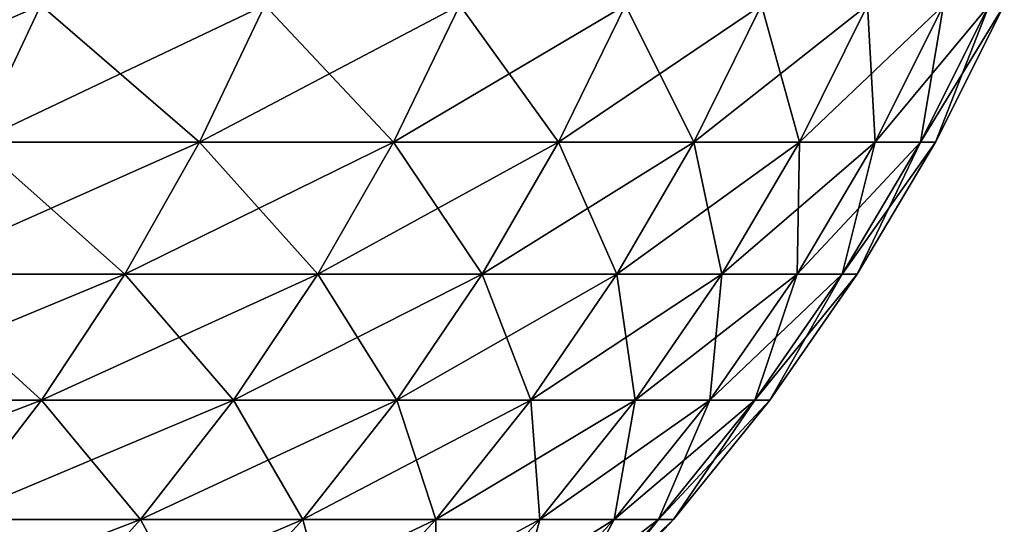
# Model space of a CAD drawing. Header units: millimetres. Extents: x -161 to 161, y -94 to 1149.
# Tile 379 of 656: x 10.176 to 10.864, y -93.086 to -92.734. Entities that reach past the tile are written whole.
import ezdxf

# ---------------------------------------------------------------- set-up
doc = ezdxf.new("R2010")
doc.units = ezdxf.units.MM
doc.header["$LTSCALE"] = 81.481481
doc.layers.add('24', color=7, linetype='CONTINUOUS')
doc.layers.add('25', color=7, linetype='CONTINUOUS')

msp = doc.modelspace()

# ---------------------------------------------------------------- linework, layer by layer
at = {"layer": '24', "color": 7, "linetype": 'CONTINUOUS', "true_color": 0x323232}
for points in [[(10.19064, -92.72361, 3.76593), (10.01409, -92.72361, 4.21301), (10.1456, -92.81944, 3.74929), (10.19064, -92.72361, 3.76593)], [(10.30152, -92.81944, 3.29684), (10.19064, -92.72361, 3.76593), (10.1456, -92.81944, 3.74929), (10.30152, -92.81944, 3.29684)], [(10.34725, -92.72361, 3.31148), (10.19064, -92.72361, 3.76593), (10.30152, -92.81944, 3.29684), (10.34725, -92.72361, 3.31148)], [(10.43726, -92.81944, 2.83795), (10.34725, -92.72361, 3.31148), (10.30152, -92.81944, 3.29684), (10.43726, -92.81944, 2.83795)], [(10.4836, -92.72361, 2.85054), (10.34725, -92.72361, 3.31148), (10.43726, -92.81944, 2.83795), (10.4836, -92.72361, 2.85054)], [(10.55258, -92.81944, 2.37349), (10.4836, -92.72361, 2.85054), (10.43726, -92.81944, 2.83795), (10.55258, -92.81944, 2.37349)], [(10.59942, -92.72361, 2.38403), (10.4836, -92.72361, 2.85054), (10.55258, -92.81944, 2.37349), (10.59942, -92.72361, 2.38403)], [(10.64724, -92.81944, 1.90439), (10.59942, -92.72361, 2.38403), (10.55258, -92.81944, 2.37349), (10.64724, -92.81944, 1.90439)], [(10.6945, -92.72361, 1.91285), (10.59942, -92.72361, 2.38403), (10.64724, -92.81944, 1.90439), (10.6945, -92.72361, 1.91285)], [(10.72106, -92.81944, 1.43157), (10.6945, -92.72361, 1.91285), (10.64724, -92.81944, 1.90439), (10.72106, -92.81944, 1.43157)], [(10.76865, -92.72361, 1.43792), (10.6945, -92.72361, 1.91285), (10.72106, -92.81944, 1.43157), (10.76865, -92.72361, 1.43792)], [(10.77388, -92.81944, 0.95594), (10.76865, -92.72361, 1.43792), (10.72106, -92.81944, 1.43157), (10.77388, -92.81944, 0.95594)], [(10.82171, -92.72361, 0.96018), (10.76865, -92.72361, 1.43792), (10.77388, -92.81944, 0.95594), (10.82171, -92.72361, 0.96018)], [(10.80562, -92.81944, 0.47844), (10.82171, -92.72361, 0.96018), (10.77388, -92.81944, 0.95594), (10.80562, -92.81944, 0.47844)], [(10.85359, -92.72361, 0.48056), (10.82171, -92.72361, 0.96018), (10.80562, -92.81944, 0.47844), (10.85359, -92.72361, 0.48056)], [(10.81621, -92.81944), (10.85359, -92.72361, 0.48056), (10.80562, -92.81944, 0.47844), (10.81621, -92.81944)], [(10.86423, -92.72361), (10.85359, -92.72361, 0.48056), (10.81621, -92.81944), (10.86423, -92.72361)], [(10.24939, -92.91159, 3.28016), (10.1456, -92.81944, 3.74929), (10.09426, -92.91159, 3.73031), (10.24939, -92.91159, 3.28016)], [(10.30152, -92.81944, 3.29684), (10.1456, -92.81944, 3.74929), (10.24939, -92.91159, 3.28016), (10.30152, -92.81944, 3.29684)], [(10.38445, -92.91159, 2.82358), (10.30152, -92.81944, 3.29684), (10.24939, -92.91159, 3.28016), (10.38445, -92.91159, 2.82358)], [(10.43726, -92.81944, 2.83795), (10.30152, -92.81944, 3.29684), (10.38445, -92.91159, 2.82358), (10.43726, -92.81944, 2.83795)], [(10.49918, -92.91159, 2.36148), (10.43726, -92.81944, 2.83795), (10.38445, -92.91159, 2.82358), (10.49918, -92.91159, 2.36148)], [(10.55258, -92.81944, 2.37349), (10.43726, -92.81944, 2.83795), (10.49918, -92.91159, 2.36148), (10.55258, -92.81944, 2.37349)], [(10.59336, -92.91159, 1.89476), (10.55258, -92.81944, 2.37349), (10.49918, -92.91159, 2.36148), (10.59336, -92.91159, 1.89476)], [(10.64724, -92.81944, 1.90439), (10.55258, -92.81944, 2.37349), (10.59336, -92.91159, 1.89476), (10.64724, -92.81944, 1.90439)], [(10.6668, -92.91159, 1.42432), (10.64724, -92.81944, 1.90439), (10.59336, -92.91159, 1.89476), (10.6668, -92.91159, 1.42432)], [(10.72106, -92.81944, 1.43157), (10.64724, -92.81944, 1.90439), (10.6668, -92.91159, 1.42432), (10.72106, -92.81944, 1.43157)], [(10.71936, -92.91159, 0.9511), (10.72106, -92.81944, 1.43157), (10.6668, -92.91159, 1.42432), (10.71936, -92.91159, 0.9511)], [(10.77388, -92.81944, 0.95594), (10.72106, -92.81944, 1.43157), (10.71936, -92.91159, 0.9511), (10.77388, -92.81944, 0.95594)], [(10.75094, -92.91159, 0.47602), (10.77388, -92.81944, 0.95594), (10.71936, -92.91159, 0.9511), (10.75094, -92.91159, 0.47602)], [(10.80562, -92.81944, 0.47844), (10.77388, -92.81944, 0.95594), (10.75094, -92.91159, 0.47602), (10.80562, -92.81944, 0.47844)], [(10.76147, -92.91159), (10.80562, -92.81944, 0.47844), (10.75094, -92.91159, 0.47602), (10.76147, -92.91159)], [(10.81621, -92.81944), (10.80562, -92.81944, 0.47844), (10.76147, -92.91159), (10.81621, -92.81944)], [(10.19112, -92.9996, 3.26151), (10.09426, -92.91159, 3.73031), (10.03688, -92.9996, 3.70911), (10.19112, -92.9996, 3.26151)], [(10.24939, -92.91159, 3.28016), (10.09426, -92.91159, 3.73031), (10.19112, -92.9996, 3.26151), (10.24939, -92.91159, 3.28016)], [(10.32541, -92.9996, 2.80753), (10.24939, -92.91159, 3.28016), (10.19112, -92.9996, 3.26151), (10.32541, -92.9996, 2.80753)], [(10.38445, -92.91159, 2.82358), (10.24939, -92.91159, 3.28016), (10.32541, -92.9996, 2.80753), (10.38445, -92.91159, 2.82358)], [(10.43949, -92.9996, 2.34806), (10.38445, -92.91159, 2.82358), (10.32541, -92.9996, 2.80753), (10.43949, -92.9996, 2.34806)], [(10.49918, -92.91159, 2.36148), (10.38445, -92.91159, 2.82358), (10.43949, -92.9996, 2.34806), (10.49918, -92.91159, 2.36148)], [(10.53314, -92.9996, 1.88399), (10.49918, -92.91159, 2.36148), (10.43949, -92.9996, 2.34806), (10.53314, -92.9996, 1.88399)], [(10.59336, -92.91159, 1.89476), (10.49918, -92.91159, 2.36148), (10.53314, -92.9996, 1.88399), (10.59336, -92.91159, 1.89476)], [(10.60616, -92.9996, 1.41623), (10.59336, -92.91159, 1.89476), (10.53314, -92.9996, 1.88399), (10.60616, -92.9996, 1.41623)], [(10.6668, -92.91159, 1.42432), (10.59336, -92.91159, 1.89476), (10.60616, -92.9996, 1.41623), (10.6668, -92.91159, 1.42432)], [(10.65843, -92.9996, 0.94569), (10.6668, -92.91159, 1.42432), (10.60616, -92.9996, 1.41623), (10.65843, -92.9996, 0.94569)], [(10.71936, -92.91159, 0.9511), (10.6668, -92.91159, 1.42432), (10.65843, -92.9996, 0.94569), (10.71936, -92.91159, 0.9511)], [(10.68983, -92.9996, 0.47331), (10.71936, -92.91159, 0.9511), (10.65843, -92.9996, 0.94569), (10.68983, -92.9996, 0.47331)], [(10.75094, -92.91159, 0.47602), (10.71936, -92.91159, 0.9511), (10.68983, -92.9996, 0.47331), (10.75094, -92.91159, 0.47602)], [(10.7003, -92.9996), (10.75094, -92.91159, 0.47602), (10.68983, -92.9996, 0.47331), (10.7003, -92.9996)], [(10.76147, -92.91159), (10.75094, -92.91159, 0.47602), (10.7003, -92.9996), (10.76147, -92.91159)], [(10.19112, -92.9996, 3.26151), (10.03688, -92.9996, 3.70911), (10.12702, -93.08302, 3.241), (10.19112, -92.9996, 3.26151)], [(10.26047, -93.08302, 2.78987), (10.19112, -92.9996, 3.26151), (10.12702, -93.08302, 3.241), (10.26047, -93.08302, 2.78987)], [(10.32541, -92.9996, 2.80753), (10.19112, -92.9996, 3.26151), (10.26047, -93.08302, 2.78987), (10.32541, -92.9996, 2.80753)], [(10.37383, -93.08302, 2.33329), (10.32541, -92.9996, 2.80753), (10.26047, -93.08302, 2.78987), (10.37383, -93.08302, 2.33329)], [(10.43949, -92.9996, 2.34806), (10.32541, -92.9996, 2.80753), (10.37383, -93.08302, 2.33329), (10.43949, -92.9996, 2.34806)], [(10.46688, -93.08302, 1.87214), (10.43949, -92.9996, 2.34806), (10.37383, -93.08302, 2.33329), (10.46688, -93.08302, 1.87214)], [(10.53314, -92.9996, 1.88399), (10.43949, -92.9996, 2.34806), (10.46688, -93.08302, 1.87214), (10.53314, -92.9996, 1.88399)], [(10.53945, -93.08302, 1.40732), (10.53314, -92.9996, 1.88399), (10.46688, -93.08302, 1.87214), (10.53945, -93.08302, 1.40732)], [(10.60616, -92.9996, 1.41623), (10.53314, -92.9996, 1.88399), (10.53945, -93.08302, 1.40732), (10.60616, -92.9996, 1.41623)], [(10.59138, -93.08302, 0.93975), (10.60616, -92.9996, 1.41623), (10.53945, -93.08302, 1.40732), (10.59138, -93.08302, 0.93975)], [(10.65843, -92.9996, 0.94569), (10.60616, -92.9996, 1.41623), (10.59138, -93.08302, 0.93975), (10.65843, -92.9996, 0.94569)], [(10.62259, -93.08302, 0.47033), (10.65843, -92.9996, 0.94569), (10.59138, -93.08302, 0.93975), (10.62259, -93.08302, 0.47033)], [(10.68983, -92.9996, 0.47331), (10.65843, -92.9996, 0.94569), (10.62259, -93.08302, 0.47033), (10.68983, -92.9996, 0.47331)], [(10.63299, -93.08302), (10.68983, -92.9996, 0.47331), (10.62259, -93.08302, 0.47033), (10.63299, -93.08302)], [(10.7003, -92.9996), (10.68983, -92.9996, 0.47331), (10.63299, -93.08302), (10.7003, -92.9996)], [(10.18994, -93.16142, 2.7707), (10.12702, -93.08302, 3.241), (10.0574, -93.16142, 3.21872), (10.18994, -93.16142, 2.7707)], [(10.26047, -93.08302, 2.78987), (10.12702, -93.08302, 3.241), (10.18994, -93.16142, 2.7707), (10.26047, -93.08302, 2.78987)], [(10.30252, -93.16142, 2.31725), (10.26047, -93.08302, 2.78987), (10.18994, -93.16142, 2.7707), (10.30252, -93.16142, 2.31725)], [(10.37383, -93.08302, 2.33329), (10.26047, -93.08302, 2.78987), (10.30252, -93.16142, 2.31725), (10.37383, -93.08302, 2.33329)], [(10.39493, -93.16142, 1.85927), (10.37383, -93.08302, 2.33329), (10.30252, -93.16142, 2.31725), (10.39493, -93.16142, 1.85927)], [(10.46688, -93.08302, 1.87214), (10.37383, -93.08302, 2.33329), (10.39493, -93.16142, 1.85927), (10.46688, -93.08302, 1.87214)], [(10.467, -93.16142, 1.39764), (10.46688, -93.08302, 1.87214), (10.39493, -93.16142, 1.85927), (10.467, -93.16142, 1.39764)], [(10.53945, -93.08302, 1.40732), (10.46688, -93.08302, 1.87214), (10.467, -93.16142, 1.39764), (10.53945, -93.08302, 1.40732)], [(10.51858, -93.16142, 0.93329), (10.53945, -93.08302, 1.40732), (10.467, -93.16142, 1.39764), (10.51858, -93.16142, 0.93329)], [(10.59138, -93.08302, 0.93975), (10.53945, -93.08302, 1.40732), (10.51858, -93.16142, 0.93329), (10.59138, -93.08302, 0.93975)], [(10.54957, -93.16142, 0.4671), (10.59138, -93.08302, 0.93975), (10.51858, -93.16142, 0.93329), (10.54957, -93.16142, 0.4671)], [(10.62259, -93.08302, 0.47033), (10.59138, -93.08302, 0.93975), (10.54957, -93.16142, 0.4671), (10.62259, -93.08302, 0.47033)], [(10.5599, -93.16142), (10.62259, -93.08302, 0.47033), (10.54957, -93.16142, 0.4671), (10.5599, -93.16142)], [(10.63299, -93.08302), (10.62259, -93.08302, 0.47033), (10.5599, -93.16142), (10.63299, -93.08302)]]:
    msp.add_3dface(points, dxfattribs=at)
at = {"layer": '25', "color": 7, "linetype": 'CONTINUOUS', "true_color": 0x323232}
for points in [[(10.01409, -92.72361, -4.21301), (10.19064, -92.72361, -3.76593), (9.96983, -92.81944, -4.19439), (10.01409, -92.72361, -4.21301)], [(9.96983, -92.81944, -4.19439), (10.19064, -92.72361, -3.76593), (10.1456, -92.81944, -3.74929), (9.96983, -92.81944, -4.19439)], [(10.19064, -92.72361, -3.76593), (10.34725, -92.72361, -3.31148), (10.1456, -92.81944, -3.74929), (10.19064, -92.72361, -3.76593)], [(10.1456, -92.81944, -3.74929), (10.34725, -92.72361, -3.31148), (10.30152, -92.81944, -3.29684), (10.1456, -92.81944, -3.74929)], [(10.34725, -92.72361, -3.31148), (10.4836, -92.72361, -2.85054), (10.30152, -92.81944, -3.29684), (10.34725, -92.72361, -3.31148)], [(10.30152, -92.81944, -3.29684), (10.4836, -92.72361, -2.85054), (10.43726, -92.81944, -2.83795), (10.30152, -92.81944, -3.29684)], [(10.4836, -92.72361, -2.85054), (10.59942, -92.72361, -2.38403), (10.43726, -92.81944, -2.83795), (10.4836, -92.72361, -2.85054)], [(10.43726, -92.81944, -2.83795), (10.59942, -92.72361, -2.38403), (10.55258, -92.81944, -2.37349), (10.43726, -92.81944, -2.83795)], [(10.59942, -92.72361, -2.38403), (10.6945, -92.72361, -1.91285), (10.55258, -92.81944, -2.37349), (10.59942, -92.72361, -2.38403)], [(10.55258, -92.81944, -2.37349), (10.6945, -92.72361, -1.91285), (10.64724, -92.81944, -1.90439), (10.55258, -92.81944, -2.37349)], [(10.6945, -92.72361, -1.91285), (10.76865, -92.72361, -1.43792), (10.64724, -92.81944, -1.90439), (10.6945, -92.72361, -1.91285)], [(10.64724, -92.81944, -1.90439), (10.76865, -92.72361, -1.43792), (10.72106, -92.81944, -1.43157), (10.64724, -92.81944, -1.90439)], [(10.76865, -92.72361, -1.43792), (10.82171, -92.72361, -0.96018), (10.72106, -92.81944, -1.43157), (10.76865, -92.72361, -1.43792)], [(10.72106, -92.81944, -1.43157), (10.82171, -92.72361, -0.96018), (10.77388, -92.81944, -0.95594), (10.72106, -92.81944, -1.43157)], [(10.82171, -92.72361, -0.96018), (10.85359, -92.72361, -0.48056), (10.77388, -92.81944, -0.95594), (10.82171, -92.72361, -0.96018)], [(10.77388, -92.81944, -0.95594), (10.85359, -92.72361, -0.48056), (10.80562, -92.81944, -0.47844), (10.77388, -92.81944, -0.95594)], [(10.86423, -92.72361), (10.81621, -92.81944), (10.80562, -92.81944, -0.47844), (10.86423, -92.72361)], [(10.85359, -92.72361, -0.48056), (10.86423, -92.72361), (10.80562, -92.81944, -0.47844), (10.85359, -92.72361, -0.48056)], [(10.1456, -92.81944, -3.74929), (10.30152, -92.81944, -3.29684), (10.09426, -92.91159, -3.73031), (10.1456, -92.81944, -3.74929)], [(10.09426, -92.91159, -3.73031), (10.30152, -92.81944, -3.29684), (10.24939, -92.91159, -3.28016), (10.09426, -92.91159, -3.73031)], [(10.30152, -92.81944, -3.29684), (10.43726, -92.81944, -2.83795), (10.24939, -92.91159, -3.28016), (10.30152, -92.81944, -3.29684)], [(10.24939, -92.91159, -3.28016), (10.43726, -92.81944, -2.83795), (10.38445, -92.91159, -2.82358), (10.24939, -92.91159, -3.28016)], [(10.43726, -92.81944, -2.83795), (10.55258, -92.81944, -2.37349), (10.38445, -92.91159, -2.82358), (10.43726, -92.81944, -2.83795)], [(10.38445, -92.91159, -2.82358), (10.55258, -92.81944, -2.37349), (10.49918, -92.91159, -2.36148), (10.38445, -92.91159, -2.82358)], [(10.55258, -92.81944, -2.37349), (10.64724, -92.81944, -1.90439), (10.49918, -92.91159, -2.36148), (10.55258, -92.81944, -2.37349)], [(10.49918, -92.91159, -2.36148), (10.64724, -92.81944, -1.90439), (10.59336, -92.91159, -1.89476), (10.49918, -92.91159, -2.36148)], [(10.64724, -92.81944, -1.90439), (10.72106, -92.81944, -1.43157), (10.59336, -92.91159, -1.89476), (10.64724, -92.81944, -1.90439)], [(10.59336, -92.91159, -1.89476), (10.72106, -92.81944, -1.43157), (10.6668, -92.91159, -1.42432), (10.59336, -92.91159, -1.89476)], [(10.72106, -92.81944, -1.43157), (10.77388, -92.81944, -0.95594), (10.6668, -92.91159, -1.42432), (10.72106, -92.81944, -1.43157)], [(10.6668, -92.91159, -1.42432), (10.77388, -92.81944, -0.95594), (10.71936, -92.91159, -0.9511), (10.6668, -92.91159, -1.42432)], [(10.77388, -92.81944, -0.95594), (10.80562, -92.81944, -0.47844), (10.71936, -92.91159, -0.9511), (10.77388, -92.81944, -0.95594)], [(10.71936, -92.91159, -0.9511), (10.80562, -92.81944, -0.47844), (10.75094, -92.91159, -0.47602), (10.71936, -92.91159, -0.9511)], [(10.81621, -92.81944), (10.76147, -92.91159), (10.75094, -92.91159, -0.47602), (10.81621, -92.81944)], [(10.80562, -92.81944, -0.47844), (10.81621, -92.81944), (10.75094, -92.91159, -0.47602), (10.80562, -92.81944, -0.47844)], [(10.09426, -92.91159, -3.73031), (10.24939, -92.91159, -3.28016), (10.03688, -92.9996, -3.70911), (10.09426, -92.91159, -3.73031)], [(10.03688, -92.9996, -3.70911), (10.24939, -92.91159, -3.28016), (10.19112, -92.9996, -3.26151), (10.03688, -92.9996, -3.70911)], [(10.24939, -92.91159, -3.28016), (10.38445, -92.91159, -2.82358), (10.19112, -92.9996, -3.26151), (10.24939, -92.91159, -3.28016)], [(10.19112, -92.9996, -3.26151), (10.38445, -92.91159, -2.82358), (10.32541, -92.9996, -2.80753), (10.19112, -92.9996, -3.26151)], [(10.38445, -92.91159, -2.82358), (10.49918, -92.91159, -2.36148), (10.32541, -92.9996, -2.80753), (10.38445, -92.91159, -2.82358)], [(10.32541, -92.9996, -2.80753), (10.49918, -92.91159, -2.36148), (10.43949, -92.9996, -2.34806), (10.32541, -92.9996, -2.80753)], [(10.49918, -92.91159, -2.36148), (10.59336, -92.91159, -1.89476), (10.43949, -92.9996, -2.34806), (10.49918, -92.91159, -2.36148)], [(10.43949, -92.9996, -2.34806), (10.59336, -92.91159, -1.89476), (10.53314, -92.9996, -1.88399), (10.43949, -92.9996, -2.34806)], [(10.59336, -92.91159, -1.89476), (10.6668, -92.91159, -1.42432), (10.53314, -92.9996, -1.88399), (10.59336, -92.91159, -1.89476)], [(10.53314, -92.9996, -1.88399), (10.6668, -92.91159, -1.42432), (10.60616, -92.9996, -1.41623), (10.53314, -92.9996, -1.88399)], [(10.6668, -92.91159, -1.42432), (10.71936, -92.91159, -0.9511), (10.60616, -92.9996, -1.41623), (10.6668, -92.91159, -1.42432)], [(10.60616, -92.9996, -1.41623), (10.71936, -92.91159, -0.9511), (10.65843, -92.9996, -0.94569), (10.60616, -92.9996, -1.41623)], [(10.71936, -92.91159, -0.9511), (10.75094, -92.91159, -0.47602), (10.65843, -92.9996, -0.94569), (10.71936, -92.91159, -0.9511)], [(10.65843, -92.9996, -0.94569), (10.75094, -92.91159, -0.47602), (10.68983, -92.9996, -0.47331), (10.65843, -92.9996, -0.94569)], [(10.76147, -92.91159), (10.7003, -92.9996), (10.68983, -92.9996, -0.47331), (10.76147, -92.91159)], [(10.75094, -92.91159, -0.47602), (10.76147, -92.91159), (10.68983, -92.9996, -0.47331), (10.75094, -92.91159, -0.47602)], [(10.03688, -92.9996, -3.70911), (10.19112, -92.9996, -3.26151), (9.97374, -93.08302, -3.68578), (10.03688, -92.9996, -3.70911)], [(9.97374, -93.08302, -3.68578), (10.19112, -92.9996, -3.26151), (10.12702, -93.08302, -3.241), (9.97374, -93.08302, -3.68578)], [(10.19112, -92.9996, -3.26151), (10.32541, -92.9996, -2.80753), (10.12702, -93.08302, -3.241), (10.19112, -92.9996, -3.26151)], [(10.12702, -93.08302, -3.241), (10.32541, -92.9996, -2.80753), (10.26047, -93.08302, -2.78987), (10.12702, -93.08302, -3.241)], [(10.32541, -92.9996, -2.80753), (10.43949, -92.9996, -2.34806), (10.26047, -93.08302, -2.78987), (10.32541, -92.9996, -2.80753)], [(10.26047, -93.08302, -2.78987), (10.43949, -92.9996, -2.34806), (10.37383, -93.08302, -2.33329), (10.26047, -93.08302, -2.78987)], [(10.43949, -92.9996, -2.34806), (10.53314, -92.9996, -1.88399), (10.37383, -93.08302, -2.33329), (10.43949, -92.9996, -2.34806)], [(10.37383, -93.08302, -2.33329), (10.53314, -92.9996, -1.88399), (10.46688, -93.08302, -1.87214), (10.37383, -93.08302, -2.33329)], [(10.53314, -92.9996, -1.88399), (10.60616, -92.9996, -1.41623), (10.46688, -93.08302, -1.87214), (10.53314, -92.9996, -1.88399)], [(10.46688, -93.08302, -1.87214), (10.60616, -92.9996, -1.41623), (10.53945, -93.08302, -1.40732), (10.46688, -93.08302, -1.87214)], [(10.60616, -92.9996, -1.41623), (10.65843, -92.9996, -0.94569), (10.53945, -93.08302, -1.40732), (10.60616, -92.9996, -1.41623)], [(10.53945, -93.08302, -1.40732), (10.65843, -92.9996, -0.94569), (10.59138, -93.08302, -0.93975), (10.53945, -93.08302, -1.40732)], [(10.65843, -92.9996, -0.94569), (10.68983, -92.9996, -0.47331), (10.59138, -93.08302, -0.93975), (10.65843, -92.9996, -0.94569)], [(10.59138, -93.08302, -0.93975), (10.68983, -92.9996, -0.47331), (10.62259, -93.08302, -0.47033), (10.59138, -93.08302, -0.93975)], [(10.7003, -92.9996), (10.63299, -93.08302), (10.62259, -93.08302, -0.47033), (10.7003, -92.9996)], [(10.68983, -92.9996, -0.47331), (10.7003, -92.9996), (10.62259, -93.08302, -0.47033), (10.68983, -92.9996, -0.47331)], [(10.12702, -93.08302, -3.241), (10.26047, -93.08302, -2.78987), (10.0574, -93.16142, -3.21872), (10.12702, -93.08302, -3.241)], [(10.0574, -93.16142, -3.21872), (10.26047, -93.08302, -2.78987), (10.18994, -93.16142, -2.7707), (10.0574, -93.16142, -3.21872)], [(10.26047, -93.08302, -2.78987), (10.37383, -93.08302, -2.33329), (10.18994, -93.16142, -2.7707), (10.26047, -93.08302, -2.78987)], [(10.18994, -93.16142, -2.7707), (10.37383, -93.08302, -2.33329), (10.30252, -93.16142, -2.31725), (10.18994, -93.16142, -2.7707)], [(10.37383, -93.08302, -2.33329), (10.46688, -93.08302, -1.87214), (10.30252, -93.16142, -2.31725), (10.37383, -93.08302, -2.33329)], [(10.30252, -93.16142, -2.31725), (10.46688, -93.08302, -1.87214), (10.39493, -93.16142, -1.85927), (10.30252, -93.16142, -2.31725)], [(10.46688, -93.08302, -1.87214), (10.53945, -93.08302, -1.40732), (10.39493, -93.16142, -1.85927), (10.46688, -93.08302, -1.87214)], [(10.39493, -93.16142, -1.85927), (10.53945, -93.08302, -1.40732), (10.467, -93.16142, -1.39764), (10.39493, -93.16142, -1.85927)], [(10.53945, -93.08302, -1.40732), (10.59138, -93.08302, -0.93975), (10.467, -93.16142, -1.39764), (10.53945, -93.08302, -1.40732)], [(10.467, -93.16142, -1.39764), (10.59138, -93.08302, -0.93975), (10.51858, -93.16142, -0.93329), (10.467, -93.16142, -1.39764)], [(10.59138, -93.08302, -0.93975), (10.62259, -93.08302, -0.47033), (10.51858, -93.16142, -0.93329), (10.59138, -93.08302, -0.93975)], [(10.51858, -93.16142, -0.93329), (10.62259, -93.08302, -0.47033), (10.54957, -93.16142, -0.4671), (10.51858, -93.16142, -0.93329)], [(10.63299, -93.08302), (10.5599, -93.16142), (10.54957, -93.16142, -0.4671), (10.63299, -93.08302)], [(10.62259, -93.08302, -0.47033), (10.63299, -93.08302), (10.54957, -93.16142, -0.4671), (10.62259, -93.08302, -0.47033)]]:
    msp.add_3dface(points, dxfattribs=at)

doc.saveas('drawing.dxf')
